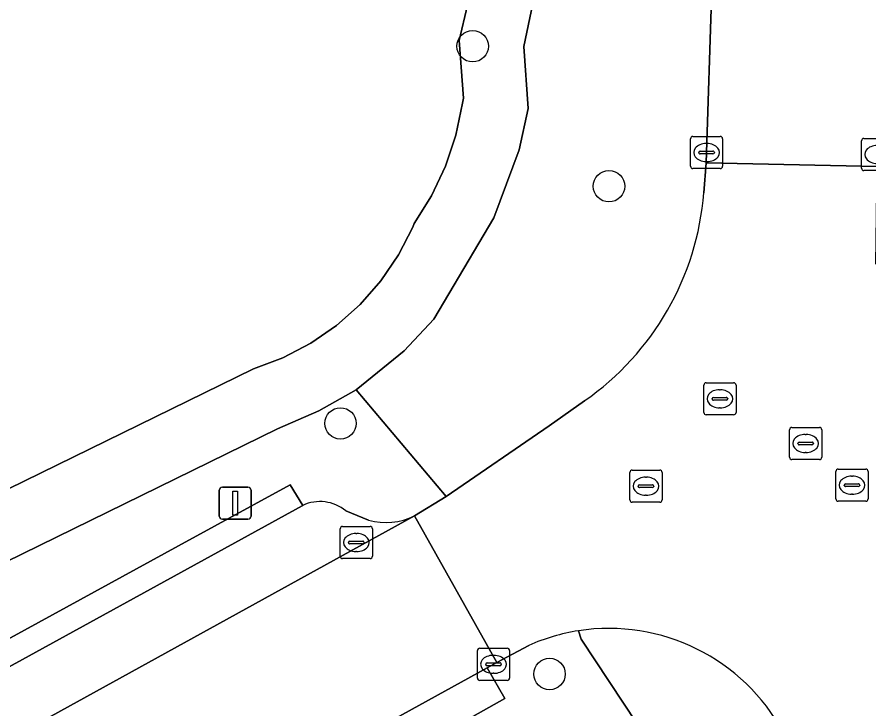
# Model space of a CAD drawing. Extents: x 157793 to 159380, y 380877 to 382313.
# Drawn here: x 158545.57 to 158572.07, y 381725.42 to 381746.95 of the extents above; entities that cross this region are included whole.
import ezdxf

# ---------------------------------------------------------------- set-up
doc = ezdxf.new("R2010")
doc.units = 0
for name, color, linetype in [('IMGEO_Boom', 7, 'Continuous'), ('IMGEO_Groenvoorziening', 7, 'Continuous'), ('IMGEO_Kolk', 7, 'Continuous'), ('IMGEO_Lichtmast', 7, 'Continuous'), ('IMGEO_Parkeervlak_open', 7, 'Continuous'), ('IMGEO_Rijbaan_lokaal_open', 7, 'Continuous'), ('IMGEO_Rioolput', 7, 'Continuous'), ('IMGEO_Voetpad_open', 7, 'Continuous')]:
    doc.layers.add(name, color=color, linetype=linetype)

msp = doc.modelspace()

# ---------------------------------------------------------------- linework, layer by layer
at = {"layer": 'IMGEO_Boom'}
for centre in [(158559.747, 381746.045), (158563.988, 381741.689), (158555.636, 381734.309), (158562.138, 381726.512)]:
    msp.add_circle(centre, 0.489, dxfattribs=at)
at = {"layer": 'IMGEO_Groenvoorziening'}
for points in [[(158533.482, 381724), (158544.147, 381729.477), (158553.677, 381734.144), (158554.964, 381734.702), (158556.119, 381735.35), (158557.613, 381736.563), (158558.543, 381737.55), (158560.402, 381740.708), (158561.191, 381742.823), (158561.472, 381744.109), (158561.341, 381746.033), (158561.755, 381748.024), (158561.818, 381750.015), (158561.527, 381752.11), (158561.237, 381752.515), (158561.196, 381753.261), (158561.424, 381753.967), (158561.797, 381754.464), (158562.189, 381754.72), (158560.7, 381760.716)], [(158566.937, 381741.483), (158567.013, 381742.418), (158567.541, 381758.728)], [(158561.755, 381748.024), (158561.341, 381746.033), (158561.472, 381744.109), (158561.191, 381742.823), (158560.402, 381740.708), (158558.543, 381737.55), (158557.613, 381736.563), (158556.119, 381735.35), (158558.919, 381732.037), (158562.132, 381734.233), (158563.221, 381735.008)], [(158559.59, 381747.321), (158559.323, 381746.218), (158559.458, 381744.433), (158559.436, 381744.271), (158559.228, 381743.275), (158558.904, 381742.309), (158558.469, 381741.389), (158557.929, 381740.526), (158557.883, 381740.419), (158557.437, 381739.55), (158556.888, 381738.743), (158556.243, 381738.008), (158555.514, 381737.358), (158554.711, 381736.803), (158553.845, 381736.35), (158552.931, 381736.006), (158543.25, 381731.265)], [(158543.25, 381731.265), (158552.931, 381736.006), (158553.845, 381736.35), (158554.711, 381736.803), (158555.514, 381737.358), (158556.243, 381738.008), (158556.888, 381738.743), (158557.437, 381739.55), (158557.883, 381740.419), (158557.929, 381740.526), (158558.469, 381741.389), (158558.904, 381742.309), (158559.228, 381743.275), (158559.436, 381744.271), (158559.458, 381744.433), (158559.323, 381746.218), (158559.59, 381747.321)], [(158557.942, 381731.432), (158558.919, 381732.037), (158556.119, 381735.35), (158554.964, 381734.702), (158553.677, 381734.144), (158544.147, 381729.477), (158533.482, 381724), (158534.523, 381722.078), (158534.621, 381721.897), (158536.075, 381722.612), (158537.514, 381723.355), (158538.939, 381724.126), (158550.595, 381730.495)], [(158550.595, 381730.495), (158554.07, 381732.394), (158554.46, 381731.757)], [(158555.8, 381731.586), (158556.509, 381731.302)]]:
    msp.add_lwpolyline(points, dxfattribs=at)
for centre, radius, start, end in [((158558.255, 381742.162), 8.708, 304.7669, 355.5301), ((158554.996, 381730.619), 1.258, 50.2482, 115.2071), ((158557.052, 381733.277), 2.048, 254.6202, 295.747)]:
    msp.add_arc(centre, radius, start, end, dxfattribs=at)
at = {"layer": 'IMGEO_Kolk'}
for p, q in [((158566.522, 381742.31), (158566.522, 381743.162)), ((158566.597, 381743.236), (158567.449, 381743.236)), ((158567.523, 381743.162), (158567.523, 381742.31)), ((158571.917, 381743.175), (158572.769, 381743.175)), ((158567.01, 381743.016), (158567.035, 381743.016)), ((158571.842, 381742.249), (158571.842, 381743.101)), ((158566.781, 381742.73), (158566.781, 381742.742)), ((158567.219, 381742.693), (158566.821, 381742.693)), ((158566.824, 381742.779), (158567.222, 381742.779)), ((158567.265, 381742.742), (158567.265, 381742.73)), ((158567.033, 381742.456), (158567.008, 381742.456)), ((158567.449, 381742.236), (158566.597, 381742.236)), ((158572.769, 381742.175), (158571.917, 381742.175)), ((158555.628, 381730.176), (158555.628, 381731.028)), ((158555.703, 381731.102), (158556.555, 381731.102)), ((158556.629, 381731.028), (158556.629, 381730.176)), ((158556.116, 381730.882), (158556.141, 381730.882)), ((158555.887, 381730.596), (158555.887, 381730.608)), ((158556.325, 381730.559), (158555.927, 381730.559)), ((158555.93, 381730.645), (158556.328, 381730.645)), ((158556.371, 381730.608), (158556.371, 381730.596)), ((158556.139, 381730.322), (158556.114, 381730.322)), ((158556.555, 381730.102), (158555.703, 381730.102)), ((158559.895, 381726.387), (158559.895, 381727.239)), ((158559.97, 381727.313), (158560.822, 381727.313)), ((158560.896, 381727.239), (158560.896, 381726.387)), ((158560.383, 381727.093), (158560.408, 381727.093)), ((158560.154, 381726.807), (158560.154, 381726.819)), ((158560.592, 381726.77), (158560.194, 381726.77)), ((158560.197, 381726.856), (158560.595, 381726.856)), ((158560.638, 381726.819), (158560.638, 381726.807)), ((158560.406, 381726.533), (158560.381, 381726.533)), ((158560.822, 381726.313), (158559.97, 381726.313))]:
    msp.add_line(p, q, dxfattribs=at)
for points in [[(158566.522, 381742.31), (158566.522, 381743.162)], [(158566.597, 381743.236), (158567.449, 381743.236)], [(158567.523, 381743.162), (158567.523, 381742.31)], [(158571.917, 381743.175), (158572.769, 381743.175)], [(158571.842, 381742.249), (158571.842, 381743.101)], [(158567.449, 381742.236), (158566.597, 381742.236)], [(158572.769, 381742.175), (158571.917, 381742.175)], [(158555.628, 381730.176), (158555.628, 381731.028)], [(158555.703, 381731.102), (158556.555, 381731.102)], [(158556.629, 381731.028), (158556.629, 381730.176)], [(158556.555, 381730.102), (158555.703, 381730.102)], [(158559.895, 381726.387), (158559.895, 381727.239)], [(158559.97, 381727.313), (158560.822, 381727.313)], [(158560.896, 381727.239), (158560.896, 381726.387)], [(158560.822, 381726.313), (158559.97, 381726.313)]]:
    msp.add_lwpolyline(points, dxfattribs=at)
for centre, radius, start, end in [((158566.599, 381743.16), 0.0765, 91.552, 178.448), ((158566.599, 381743.16), 0.0765, 91.552, 178.448), ((158567.447, 381743.16), 0.0765, 1.552, 88.448), ((158567.447, 381743.16), 0.0765, 1.552, 88.448), ((158571.919, 381743.099), 0.0765, 91.552, 178.448), ((158571.919, 381743.099), 0.0765, 91.552, 178.448), ((158566.821, 381742.739), 0.0403, 85.8775, 175.7526), ((158566.818, 381742.729), 0.0366, 178.938, 274.7102), ((158567.222, 381742.736), 0.043, 264.8664, 352.4533), ((158567.226, 381742.741), 0.0386, 1.7309, 96.639), ((158566.599, 381742.312), 0.0765, 181.552, 268.448), ((158566.599, 381742.312), 0.0765, 181.552, 268.448), ((158567.447, 381742.312), 0.0765, 271.552, 358.448), ((158567.447, 381742.312), 0.0765, 271.552, 358.448), ((158571.919, 381742.251), 0.0765, 181.552, 268.448), ((158571.919, 381742.251), 0.0765, 181.552, 268.448), ((158555.705, 381731.026), 0.0765, 91.552, 178.448), ((158555.705, 381731.026), 0.0765, 91.552, 178.448), ((158556.553, 381731.026), 0.0765, 1.552, 88.448), ((158556.553, 381731.026), 0.0765, 1.552, 88.448), ((158555.927, 381730.605), 0.0403, 85.8775, 175.7526), ((158555.924, 381730.595), 0.0366, 178.938, 274.7102), ((158556.328, 381730.602), 0.043, 264.8664, 352.4533), ((158556.332, 381730.607), 0.0386, 1.7309, 96.639), ((158555.705, 381730.178), 0.0765, 181.552, 268.448), ((158555.705, 381730.178), 0.0765, 181.552, 268.448), ((158556.553, 381730.178), 0.0765, 271.552, 358.448), ((158556.553, 381730.178), 0.0765, 271.552, 358.448), ((158559.972, 381727.237), 0.0765, 91.552, 178.448), ((158559.972, 381727.237), 0.0765, 91.552, 178.448), ((158560.82, 381727.237), 0.0765, 1.552, 88.448), ((158560.82, 381727.237), 0.0765, 1.552, 88.448), ((158560.194, 381726.816), 0.0403, 85.8775, 175.7526), ((158560.191, 381726.806), 0.0366, 178.938, 274.7102), ((158560.595, 381726.813), 0.043, 264.8664, 352.4533), ((158560.599, 381726.818), 0.0386, 1.7309, 96.639), ((158559.972, 381726.389), 0.0765, 181.552, 268.448), ((158559.972, 381726.389), 0.0765, 181.552, 268.448), ((158560.82, 381726.389), 0.0765, 271.552, 358.448), ((158560.82, 381726.389), 0.0765, 271.552, 358.448)]:
    msp.add_arc(centre, radius, start, end, dxfattribs=at)
for centre, major_axis, ratio, start_param, end_param in [((158567.009, 381742.736), (-0.387, 0.002), 0.722429, 4.712389, 7.853982), ((158567.034, 381742.736), (-0.39, 0.002), 0.717154, 1.570796, 4.712389), ((158572.329, 381742.675), (-0.387, 0.002), 0.722429, 4.712389, 7.853982), ((158556.115, 381730.602), (-0.387, 0.002), 0.722429, 4.712389, 7.853982), ((158556.14, 381730.602), (-0.39, 0.002), 0.717154, 1.570796, 4.712389), ((158560.382, 381726.813), (-0.387, 0.002), 0.722429, 4.712389, 7.853982), ((158560.407, 381726.813), (-0.39, 0.002), 0.717154, 1.570796, 4.712389)]:
    msp.add_ellipse(centre, major_axis=major_axis, ratio=ratio, start_param=start_param, end_param=end_param, dxfattribs=at)
at = {"layer": 'IMGEO_Lichtmast'}
for p, q in [((158551.964, 381732.327), (158552.754, 381732.327)), ((158552.754, 381732.327), (158551.964, 381732.327)), ((158551.864, 381731.427), (158551.864, 381732.227)), ((158551.864, 381732.227), (158551.864, 381731.427)), ((158552.854, 381732.227), (158552.854, 381731.427)), ((158552.854, 381731.427), (158552.854, 381732.227)), ((158552.754, 381731.327), (158551.964, 381731.327)), ((158551.964, 381731.327), (158552.754, 381731.327))]:
    msp.add_line(p, q, dxfattribs=at)
msp.add_lwpolyline([(158552.284, 381732.202), (158552.434, 381732.202), (158552.434, 381731.452), (158552.284, 381731.452), (158552.284, 381732.202)], dxfattribs=at)
for centre, start, end in [((158551.964, 381732.227), 90, 180), ((158551.964, 381732.227), 90, 180), ((158552.754, 381732.227), 0, 90), ((158552.754, 381732.227), 360, 90), ((158551.964, 381731.427), 180, 270), ((158551.964, 381731.427), 180, 270), ((158552.754, 381731.427), 270, 0), ((158552.754, 381731.427), 270, 0)]:
    msp.add_arc(centre, 0.1, start, end, dxfattribs=at)
at = {"layer": 'IMGEO_Parkeervlak_open'}
for points in [[(158554.46, 381731.757), (158554.45, 381731.752), (158554.44, 381731.747), (158539.544, 381723.563), (158531.599, 381719.495), (158531.557, 381719.473), (158531.492, 381719.44)], [(158556.509, 381731.302), (158555.8, 381731.586)], [(158529.584, 381716.344), (158540.268, 381721.694), (158557.942, 381731.432)]]:
    msp.add_lwpolyline(points, dxfattribs=at)
for centre, radius, start, end in [((158554.996, 381730.619), 1.258, 50.2482, 115.2071), ((158557.052, 381733.277), 2.048, 254.6202, 295.747)]:
    msp.add_arc(centre, radius, start, end, dxfattribs=at)
at = {"layer": 'IMGEO_Rijbaan_lokaal_open'}
for points in [[(158567.541, 381758.728), (158567.013, 381742.418), (158572.333, 381742.303), (158572.375, 381743.905), (158572.567, 381751.871), (158572.838, 381762.399), (158573.045, 381765.397)], [(158572.286, 381739.261), (158572.333, 381742.303), (158567.013, 381742.418), (158566.937, 381741.483)], [(158563.221, 381735.008), (158562.132, 381734.233), (158558.919, 381732.037), (158557.942, 381731.432), (158560.504, 381726.87), (158561.499, 381727.403)], [(158532.835, 381712.074), (158538.227, 381714.749), (158540.896, 381716.103), (158548.81, 381720.437), (158552.202, 381722.294), (158560.197, 381726.706), (158560.504, 381726.87), (158557.942, 381731.432), (158540.268, 381721.694), (158529.584, 381716.344), (158519.948, 381711.717), (158509.006, 381706.741), (158503.505, 381704.507), (158502.048, 381703.963)]]:
    msp.add_lwpolyline(points, dxfattribs=at)
for centre, radius, start, end in [((158558.255, 381742.162), 8.708, 304.7669, 355.5301), ((158563.99, 381721.781), 6.15, 98.9067, 113.8965), ((158563.989, 381721.776), 6.154, 28.3184, 98.8902)]:
    msp.add_arc(centre, radius, start, end, dxfattribs=at)
at = {"layer": 'IMGEO_Rioolput'}
for p, q in [((158566.938, 381734.649), (158566.938, 381735.501)), ((158567.013, 381735.575), (158567.865, 381735.575)), ((158567.939, 381735.501), (158567.939, 381734.649)), ((158567.426, 381735.355), (158567.451, 381735.355)), ((158567.197, 381735.069), (158567.197, 381735.081)), ((158567.635, 381735.032), (158567.237, 381735.032)), ((158567.24, 381735.118), (158567.638, 381735.118)), ((158567.681, 381735.081), (158567.681, 381735.069)), ((158567.449, 381734.795), (158567.424, 381734.795)), ((158567.865, 381734.575), (158567.013, 381734.575)), ((158569.68, 381734.185), (158570.532, 381734.185)), ((158569.605, 381733.259), (158569.605, 381734.111)), ((158570.093, 381733.965), (158570.118, 381733.965)), ((158570.606, 381734.111), (158570.606, 381733.259)), ((158569.864, 381733.679), (158569.864, 381733.691)), ((158570.302, 381733.642), (158569.904, 381733.642)), ((158569.907, 381733.728), (158570.305, 381733.728)), ((158570.348, 381733.691), (158570.348, 381733.679)), ((158570.116, 381733.405), (158570.091, 381733.405)), ((158570.532, 381733.185), (158569.68, 381733.185)), ((158564.713, 381732.855), (158565.565, 381732.855)), ((158571.046, 381731.96), (158571.046, 381732.812)), ((158571.121, 381732.886), (158571.973, 381732.886)), ((158572.047, 381732.812), (158572.047, 381731.96)), ((158564.638, 381731.929), (158564.638, 381732.781)), ((158565.126, 381732.635), (158565.151, 381732.635)), ((158565.639, 381732.781), (158565.639, 381731.929)), ((158571.534, 381732.666), (158571.559, 381732.666)), ((158564.897, 381732.349), (158564.897, 381732.361)), ((158565.335, 381732.312), (158564.937, 381732.312)), ((158564.94, 381732.398), (158565.338, 381732.398)), ((158565.381, 381732.361), (158565.381, 381732.349)), ((158571.305, 381732.38), (158571.305, 381732.392)), ((158571.743, 381732.343), (158571.345, 381732.343)), ((158571.348, 381732.429), (158571.746, 381732.429)), ((158571.789, 381732.392), (158571.789, 381732.38)), ((158565.149, 381732.075), (158565.124, 381732.075)), ((158571.557, 381732.106), (158571.532, 381732.106)), ((158565.565, 381731.855), (158564.713, 381731.855)), ((158571.973, 381731.886), (158571.121, 381731.886))]:
    msp.add_line(p, q, dxfattribs=at)
for points in [[(158566.938, 381734.649), (158566.938, 381735.501)], [(158567.013, 381735.575), (158567.865, 381735.575)], [(158567.939, 381735.501), (158567.939, 381734.649)], [(158567.865, 381734.575), (158567.013, 381734.575)], [(158569.68, 381734.185), (158570.532, 381734.185)], [(158569.605, 381733.259), (158569.605, 381734.111)], [(158570.606, 381734.111), (158570.606, 381733.259)], [(158570.532, 381733.185), (158569.68, 381733.185)], [(158564.713, 381732.855), (158565.565, 381732.855)], [(158571.046, 381731.96), (158571.046, 381732.812)], [(158571.121, 381732.886), (158571.973, 381732.886)], [(158572.047, 381732.812), (158572.047, 381731.96)], [(158564.638, 381731.929), (158564.638, 381732.781)], [(158565.639, 381732.781), (158565.639, 381731.929)], [(158565.565, 381731.855), (158564.713, 381731.855)], [(158571.973, 381731.886), (158571.121, 381731.886)]]:
    msp.add_lwpolyline(points, dxfattribs=at)
for centre, radius, start, end in [((158567.015, 381735.499), 0.0765, 91.552, 178.448), ((158567.015, 381735.499), 0.0765, 91.552, 178.448), ((158567.863, 381735.499), 0.0765, 1.552, 88.448), ((158567.863, 381735.499), 0.0765, 1.552, 88.448), ((158567.237, 381735.078), 0.0403, 85.8775, 175.7526), ((158567.234, 381735.068), 0.0366, 178.938, 274.7102), ((158567.638, 381735.075), 0.043, 264.8664, 352.4533), ((158567.642, 381735.08), 0.0386, 1.7309, 96.639), ((158567.015, 381734.651), 0.0765, 181.552, 268.448), ((158567.015, 381734.651), 0.0765, 181.552, 268.448), ((158567.863, 381734.651), 0.0765, 271.552, 358.448), ((158567.863, 381734.651), 0.0765, 271.552, 358.448), ((158569.682, 381734.109), 0.0765, 91.552, 178.448), ((158569.682, 381734.109), 0.0765, 91.552, 178.448), ((158570.53, 381734.109), 0.0765, 1.552, 88.448), ((158570.53, 381734.109), 0.0765, 1.552, 88.448), ((158569.904, 381733.688), 0.0403, 85.8775, 175.7526), ((158569.901, 381733.678), 0.0366, 178.938, 274.7102), ((158570.305, 381733.685), 0.043, 264.8664, 352.4533), ((158570.309, 381733.69), 0.0386, 1.7309, 96.639), ((158569.682, 381733.261), 0.0765, 181.552, 268.448), ((158569.682, 381733.261), 0.0765, 181.552, 268.448), ((158570.53, 381733.261), 0.0765, 271.552, 358.448), ((158570.53, 381733.261), 0.0765, 271.552, 358.448), ((158564.715, 381732.779), 0.0765, 91.552, 178.448), ((158564.715, 381732.779), 0.0765, 91.552, 178.448), ((158565.563, 381732.779), 0.0765, 1.552, 88.448), ((158565.563, 381732.779), 0.0765, 1.552, 88.448), ((158571.123, 381732.81), 0.0765, 91.552, 178.448), ((158571.123, 381732.81), 0.0765, 91.552, 178.448), ((158571.971, 381732.81), 0.0765, 1.552, 88.448), ((158571.971, 381732.81), 0.0765, 1.552, 88.448), ((158564.937, 381732.358), 0.0403, 85.8775, 175.7526), ((158564.934, 381732.348), 0.0366, 178.938, 274.7102), ((158565.338, 381732.355), 0.043, 264.8664, 352.4533), ((158565.342, 381732.36), 0.0386, 1.7309, 96.639), ((158571.345, 381732.389), 0.0403, 85.8775, 175.7526), ((158571.342, 381732.379), 0.0366, 178.938, 274.7102), ((158571.746, 381732.386), 0.043, 264.8664, 352.4533), ((158571.75, 381732.391), 0.0386, 1.7309, 96.639), ((158564.715, 381731.931), 0.0765, 181.552, 268.448), ((158564.715, 381731.931), 0.0765, 181.552, 268.448), ((158565.563, 381731.931), 0.0765, 271.552, 358.448), ((158565.563, 381731.931), 0.0765, 271.552, 358.448), ((158571.123, 381731.962), 0.0765, 181.552, 268.448), ((158571.123, 381731.962), 0.0765, 181.552, 268.448), ((158571.971, 381731.962), 0.0765, 271.552, 358.448), ((158571.971, 381731.962), 0.0765, 271.552, 358.448)]:
    msp.add_arc(centre, radius, start, end, dxfattribs=at)
for centre, major_axis, ratio, start_param, end_param in [((158567.425, 381735.075), (-0.387, 0.002), 0.722429, 4.712389, 7.853982), ((158567.45, 381735.075), (-0.39, 0.002), 0.717154, 1.570796, 4.712389), ((158570.092, 381733.685), (-0.387, 0.002), 0.722429, 4.712389, 7.853982), ((158570.117, 381733.685), (-0.39, 0.002), 0.717154, 1.570796, 4.712389), ((158565.125, 381732.355), (-0.387, 0.002), 0.722429, 4.712389, 7.853982), ((158565.15, 381732.355), (-0.39, 0.002), 0.717154, 1.570796, 4.712389), ((158571.533, 381732.386), (-0.387, 0.002), 0.722429, 4.712389, 7.853982), ((158571.558, 381732.386), (-0.39, 0.002), 0.717154, 1.570796, 4.712389)]:
    msp.add_ellipse(centre, major_axis=major_axis, ratio=ratio, start_param=start_param, end_param=end_param, dxfattribs=at)
at = {"layer": 'IMGEO_Voetpad_open'}
for points in [[(158539.544, 381723.563), (158554.44, 381731.747), (158554.45, 381731.752), (158554.46, 381731.757), (158554.07, 381732.394), (158550.595, 381730.495), (158538.939, 381724.126)], [(158566.601, 381722.332), (158563.12, 381727.595), (158563.038, 381727.856)], [(158563.038, 381727.856), (158563.12, 381727.595), (158566.601, 381722.332)], [(158561.499, 381727.403), (158560.504, 381726.87), (158560.197, 381726.706), (158560.746, 381725.749), (158552.761, 381721.257), (158552.202, 381722.294), (158548.81, 381720.437), (158549.336, 381719.353), (158541.425, 381715.055), (158540.896, 381716.103), (158538.227, 381714.749), (158538.752, 381713.68), (158533.373, 381711.009), (158532.835, 381712.074)]]:
    msp.add_lwpolyline(points, dxfattribs=at)
msp.add_lwpolyline([(158560.197, 381726.706), (158552.202, 381722.294), (158552.761, 381721.257), (158560.746, 381725.749)], close=True, dxfattribs=at)
for centre, radius, start, end in [((158563.99, 381721.781), 6.15, 98.9067, 113.8965), ((158563.989, 381721.776), 6.154, 28.3184, 98.8902)]:
    msp.add_arc(centre, radius, start, end, dxfattribs=at)

doc.saveas('drawing.dxf')
